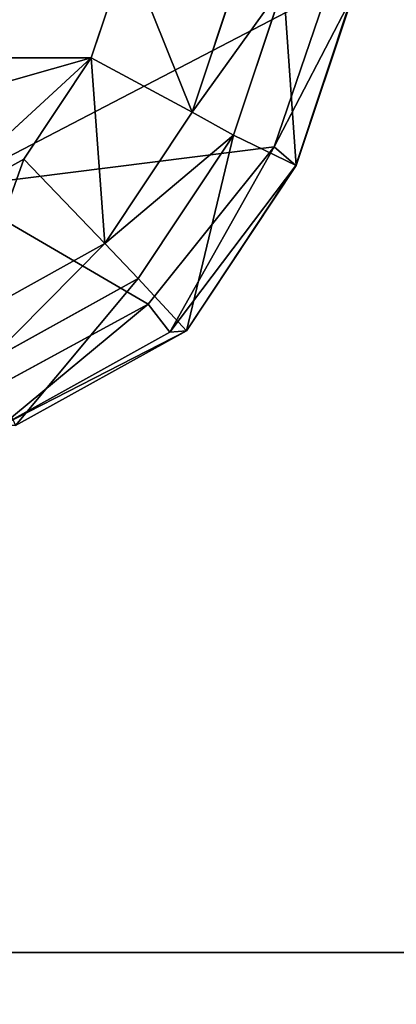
# Model space of a CAD drawing. Extents: x 0 to 31, y 0 to 21.2.
# Tile 381 of 574: x 20.6 to 21.1, y 1.4 to 2.7. Entities that reach past the tile are written whole.
import ezdxf

# ---------------------------------------------------------------- set-up
doc = ezdxf.new("R2010")
doc.units = 0
doc.header["$MEASUREMENT"] = 0
doc.layers.get('0').update_dxf_attribs({"color": 13, "linetype": 'CONTINUOUS'})
for name, color, linetype in [('CAST_IRON', 250, 'CONTINUOUS'), ('GALVANIZED_METAL', 252, 'CONTINUOUS'), ('KNOBS', 252, 'CONTINUOUS')]:
    doc.layers.add(name, color=color, linetype=linetype)

# ---------------------------------------------------------------- blocks, each defined once
blk = doc.blocks.new('NGM5058UC_TRADECAD_DXF')
at = {"layer": 'CAST_IRON', "color": 0}
blk.add_line((6.5869, -9.17585, 0.58145), (-7.348, -9.18255, 0.58145), dxfattribs=at)
blk.add_line((6.5869, -9.17585, 0.58145), (-7.348, -9.18255, 0.58145), dxfattribs=at)
at = {"layer": 'KNOBS', "color": 0}
for p, q in [((5.1918, -8.01045, 0.38585), (5.2385, -7.87015, 0.38585)), ((5.2385, -7.87015, 0.59075), (5.1918, -8.01045, 0.59075)), ((5.1918, -8.01045, 0.38585), (5.2385, -7.87015, 0.38585)), ((5.2385, -7.87015, 0.59075), (5.1918, -8.01045, 0.59075)), ((5.3233, -8.08135, 0.59065), (5.3832, -7.90185, 0.59075)), ((5.3832, -7.90185, 0.80005), (5.3233, -8.08135, 0.80005)), ((5.3233, -8.08135, 0.59065), (5.3832, -7.90185, 0.59075)), ((5.3832, -7.90185, 0.80005), (5.3233, -8.08135, 0.80005)), ((5.4428, -7.91515, 0.90625), (5.3775, -8.11115, 0.90625)), ((5.4428, -7.91515, 0.90625), (5.3775, -8.11115, 0.90625)), ((5.5, -7.92255, 1.16675), (5.4304, -8.12655, 1.16675)), ((5.5, -7.92255, 1.16675), (5.4304, -8.12655, 1.16675)), ((5.4586, -8.15065, 1.12645), (5.531, -7.93325, 1.12645)), ((5.4586, -8.15065, 1.12645), (5.531, -7.93325, 1.12645)), ((5.5318, -7.93295, 0.90625), (5.4591, -8.15095, 0.90615)), ((5.5318, -7.93295, 0.90625), (5.4591, -8.15095, 0.90615)), ((4.2725, -8.00945, 0.38585), (5.1918, -8.01045, 0.38585)), ((4.2725, -8.00945, 0.38585), (5.1918, -8.01045, 0.38585)), ((5.1918, -8.01045, 0.38585), (4.9639, -8.21995, 0.38585)), ((5.1918, -8.01045, 0.38585), (4.9639, -8.21995, 0.38585)), ((5.104, -8.14235, 0.38585), (5.1918, -8.01045, 0.38585)), ((5.1918, -8.01045, 0.59075), (5.104, -8.14235, 0.59075)), ((5.104, -8.14235, 0.38585), (5.1918, -8.01045, 0.38585)), ((5.1918, -8.01045, 0.59075), (5.104, -8.14235, 0.59075)), ((5.1918, -8.01045, 0.59075), (5.3233, -8.08135, 0.59065)), ((5.1918, -8.01045, 0.59075), (5.3233, -8.08135, 0.59065)), ((5.1918, -8.01045, 0.59075), (5.1918, -8.01045, 0.38585)), ((5.1918, -8.01045, 0.59075), (5.1918, -8.01045, 0.38585)), ((5.2094, -8.25255, 0.59075), (5.3233, -8.08135, 0.59065)), ((5.3233, -8.08135, 0.80005), (5.2094, -8.25255, 0.80005)), ((5.2094, -8.25255, 0.59075), (5.3233, -8.08135, 0.59065)), ((5.3233, -8.08135, 0.80005), (5.2094, -8.25255, 0.80005)), ((5.3775, -8.11115, 0.90625), (5.3233, -8.08135, 0.80005)), ((5.3775, -8.11115, 0.90625), (5.3233, -8.08135, 0.80005)), ((5.3233, -8.08135, 0.80005), (5.3233, -8.08135, 0.59065)), ((5.3233, -8.08135, 0.80005), (5.3233, -8.08135, 0.59065)), ((5.3775, -8.11115, 0.90625), (5.2531, -8.29805, 0.90625)), ((5.3775, -8.11115, 0.90625), (5.2531, -8.29805, 0.90625)), ((5.4591, -8.15095, 0.90615), (5.3775, -8.11115, 0.90625)), ((5.4591, -8.15095, 0.90615), (5.3775, -8.11115, 0.90625)), ((5.4304, -8.12655, 1.16675), (5.0058, -8.18005, 1.16675)), ((5.4304, -8.12655, 1.16675), (5.0058, -8.18005, 1.16675)), ((5.4304, -8.12655, 1.16675), (5.2661, -8.33145, 1.16675)), ((5.4304, -8.12655, 1.16675), (5.2661, -8.33145, 1.16675)), ((5.4304, -8.12655, 1.16675), (5.2943, -8.36795, 1.12645)), ((5.4304, -8.12655, 1.16675), (5.2943, -8.36795, 1.12645)), ((5.4586, -8.15065, 1.12645), (5.4304, -8.12655, 1.16675)), ((5.4586, -8.15065, 1.12645), (5.4304, -8.12655, 1.16675)), ((4.9639, -8.21995, 0.38585), (5.104, -8.14235, 0.38585)), ((5.104, -8.14235, 0.59075), (4.9639, -8.21995, 0.59075)), ((5.104, -8.14235, 0.59075), (4.9639, -8.21995, 0.59075)), ((4.9639, -8.21995, 0.38585), (5.104, -8.14235, 0.38585)), ((5.2094, -8.25255, 0.59075), (5.104, -8.14235, 0.59075)), ((5.2094, -8.25255, 0.59075), (5.104, -8.14235, 0.59075)), ((5.104, -8.14235, 0.59075), (5.104, -8.14235, 0.38585)), ((5.104, -8.14235, 0.59075), (5.104, -8.14235, 0.38585)), ((5.4586, -8.15065, 1.12645), (5.2943, -8.36795, 1.12645)), ((5.4586, -8.15065, 1.12645), (5.2943, -8.36795, 1.12645)), ((5.4586, -8.15065, 1.12645), (5.3159, -8.36615, 0.90625)), ((5.4586, -8.15065, 1.12645), (5.3159, -8.36615, 0.90625)), ((5.3159, -8.36615, 0.90625), (5.4591, -8.15095, 0.90615)), ((5.3159, -8.36615, 0.90625), (5.4591, -8.15095, 0.90615)), ((5.4591, -8.15095, 0.90615), (5.4586, -8.15065, 1.12645)), ((5.4591, -8.15095, 0.90615), (5.4586, -8.15065, 1.12645)), ((5.0058, -8.18005, 1.16675), (5.2661, -8.33145, 1.16675)), ((5.0058, -8.18005, 1.16675), (5.2661, -8.33145, 1.16675)), ((5.0288, -8.35265, 0.59075), (5.2094, -8.25255, 0.59075)), ((5.0288, -8.35265, 0.80005), (5.2094, -8.25255, 0.80005)), ((5.0288, -8.35265, 0.59075), (5.2094, -8.25255, 0.59075)), ((5.0288, -8.35265, 0.80005), (5.2094, -8.25255, 0.80005)), ((5.2094, -8.25255, 0.80005), (5.2094, -8.25255, 0.59075)), ((5.2094, -8.25255, 0.80005), (5.2531, -8.29805, 0.90625)), ((5.2094, -8.25255, 0.80005), (5.2531, -8.29805, 0.90625)), ((5.2094, -8.25255, 0.80005), (5.2094, -8.25255, 0.59075)), ((5.2531, -8.29805, 0.90625), (5.056, -8.40725, 0.90625)), ((5.2531, -8.29805, 0.90625), (5.056, -8.40725, 0.90625)), ((5.2531, -8.29805, 0.90625), (5.3159, -8.36615, 0.90625)), ((5.2531, -8.29805, 0.90625), (5.3159, -8.36615, 0.90625)), ((5.2661, -8.33145, 1.16675), (5.0565, -8.44535, 1.16675)), ((5.2661, -8.33145, 1.16675), (5.0565, -8.44535, 1.16675)), ((5.2661, -8.33145, 1.16675), (5.2943, -8.36795, 1.12645)), ((5.2661, -8.33145, 1.16675), (5.2943, -8.36795, 1.12645)), ((5.2943, -8.36795, 1.12645), (5.0751, -8.48975, 1.12645)), ((5.2943, -8.36795, 1.12645), (5.0751, -8.48975, 1.12645)), ((5.3159, -8.36615, 0.90625), (5.0929, -8.48975, 0.90625)), ((5.3159, -8.36615, 0.90625), (5.0929, -8.48975, 0.90625)), ((5.2943, -8.36795, 1.12645), (5.3159, -8.36615, 0.90625)), ((5.2943, -8.36795, 1.12645), (5.3159, -8.36615, 0.90625))]:
    blk.add_line(p, q, dxfattribs=at)
at = {"layer": 'CAST_IRON', "color": 0}
mesh = blk.add_polyface(dxfattribs=at)
corners = [(-6.3929, -5.77405, 0.58145), (6.2138, -5.87025, 0.58145), (-7.348, -9.18255, 0.58145), (5.9703, -5.77405, 0.58145)]
mesh.append_faces([[corners[k] for k in face] for face in [(0, 1, 2), (1, 0, 3)]], dxfattribs={"vtx0": -1, "color": 0})
mesh = blk.add_polyface(dxfattribs=at)
corners = [(6.3871, -5.99295, 0.58145), (-7.348, -9.18255, 0.58145), (6.2138, -5.87025, 0.58145)]
mesh.append_faces([[corners[k] for k in face] for face in [(0, 1, 2)]], dxfattribs={"color": 0})
mesh = blk.add_polyface(dxfattribs=at)
corners = [(6.4994, -6.14695, 0.58145), (-7.348, -9.18255, 0.58145), (6.3871, -5.99295, 0.58145)]
mesh.append_faces([[corners[k] for k in face] for face in [(0, 1, 2)]], dxfattribs={"color": 0})
mesh = blk.add_polyface(dxfattribs=at)
corners = [(6.5572, -6.27685, 0.57605), (-7.348, -9.18255, 0.58145), (6.4994, -6.14695, 0.58145)]
mesh.append_faces([[corners[k] for k in face] for face in [(0, 1, 2)]], dxfattribs={"color": 0})
mesh = blk.add_polyface(dxfattribs=at)
corners = [(6.5715, -6.39075, 0.58145), (-7.348, -9.18255, 0.58145), (6.5572, -6.27685, 0.57605)]
mesh.append_faces([[corners[k] for k in face] for face in [(0, 1, 2)]], dxfattribs={"color": 0})
mesh = blk.add_polyface(dxfattribs=at)
corners = [(6.5869, -9.17585, 0.58145), (-7.348, -9.18255, 0.58145), (6.5715, -6.39075, 0.58145)]
mesh.append_faces([[corners[k] for k in face] for face in [(0, 1, 2)]], dxfattribs={"color": 0})
mesh = blk.add_polyface(dxfattribs=at)
corners = [(6.5869, -9.17585, 0.58145), (-7.3475, -10.56825, 0.58145), (-7.348, -9.18255, 0.58145), (6.5788, -10.56825, 0.58145)]
mesh.append_faces([[corners[k] for k in face] for face in [(0, 1, 2), (1, 0, 3)]], dxfattribs={"vtx0": -1, "color": 0})
at = {"layer": 'GALVANIZED_METAL', "color": 0}
mesh = blk.add_polyface(dxfattribs=at)
corners = [(-14.2165, -9.41305, -1.89865), (14.216, 9.40775, -1.89865), (-14.3866, -9.24295, -1.89865), (14.386, 9.23775, -1.89865)]
mesh.append_faces([[corners[k] for k in face] for face in [(0, 1, 2), (1, 0, 3)]], dxfattribs={"vtx0": -1, "color": 0})
mesh = blk.add_polyface(dxfattribs=at)
corners = [(14.216, 9.40775, -1.89865), (-14.2165, 9.40775, -1.89865), (-14.3866, -9.24295, -1.89865)]
mesh.append_faces([[corners[k] for k in face] for face in [(0, 1, 2)]], dxfattribs={"color": 0})
mesh = blk.add_polyface(dxfattribs=at)
corners = [(14.386, 9.23775, -1.89865), (-14.2165, -9.41305, -1.89865), (14.2159, -9.41295, -1.89865)]
mesh.append_faces([[corners[k] for k in face] for face in [(0, 1, 2)]], dxfattribs={"color": 0})
at = {"layer": 'KNOBS', "color": 0}
mesh = blk.add_polyface(dxfattribs=at)
corners = [(4.2725, -8.00945, 0.38585), (5.1283, -7.43055, 0.38585), (4.226, -7.87015, 0.38585), (5.21, -7.55605, 0.38585)]
mesh.append_faces([[corners[k] for k in face] for face in [(0, 1, 2), (1, 0, 3)]], dxfattribs={"vtx0": -1, "color": 0})
mesh = blk.add_polyface(dxfattribs=at)
corners = [(5.2385, -7.87015, 0.38585), (5.21, -7.55605, 0.38585), (4.2725, -8.00945, 0.38585), (5.2497, -7.71865, 0.38585)]
mesh.append_faces([[corners[k] for k in face] for face in [(0, 1, 2), (1, 0, 3)]], dxfattribs={"vtx0": -1, "color": 0})
mesh = blk.add_polyface(dxfattribs=at)
corners = [(5.5, -7.92255, 1.16675), (5.0058, -8.18005, 1.16675), (5.0058, -7.75235, 1.16675), (5.4304, -8.12655, 1.16675)]
mesh.append_faces([[corners[k] for k in face] for face in [(0, 1, 2), (1, 0, 3)]], dxfattribs={"vtx0": -1, "color": 0})
mesh = blk.add_polyface(dxfattribs=at)
corners = [(5.2385, -7.87015, 0.38585), (4.2725, -8.00945, 0.38585), (5.1918, -8.01045, 0.38585)]
mesh.append_faces([[corners[k] for k in face] for face in [(0, 1, 2)]], dxfattribs={"color": 0})
mesh = blk.add_polyface(dxfattribs=at)
corners = [(5.3233, -8.08135, 0.59065), (5.2385, -7.87015, 0.59075), (5.1918, -8.01045, 0.59075), (5.3832, -7.90185, 0.59075)]
mesh.append_faces([[corners[k] for k in face] for face in [(0, 1, 2), (1, 0, 3)]], dxfattribs={"vtx0": -1, "color": 0})
mesh = blk.add_polyface(dxfattribs=at)
corners = [(5.2385, -7.87015, 0.59075), (5.1918, -8.01045, 0.38585), (5.1918, -8.01045, 0.59075), (5.2385, -7.87015, 0.38585)]
mesh.append_faces([[corners[k] for k in face] for face in [(0, 1, 2), (1, 0, 3)]], dxfattribs={"vtx0": -1, "color": 0})
mesh = blk.add_polyface(dxfattribs=at)
corners = [(5.4428, -7.91515, 0.90625), (5.3233, -8.08135, 0.80005), (5.3775, -8.11115, 0.90625), (5.3832, -7.90185, 0.80005)]
mesh.append_faces([[corners[k] for k in face] for face in [(0, 1, 2), (1, 0, 3)]], dxfattribs={"vtx0": -1, "color": 0})
mesh = blk.add_polyface(dxfattribs=at)
corners = [(5.3832, -7.90185, 0.80005), (5.3233, -8.08135, 0.59065), (5.3233, -8.08135, 0.80005), (5.3832, -7.90185, 0.59075)]
mesh.append_faces([[corners[k] for k in face] for face in [(0, 1, 2), (1, 0, 3)]], dxfattribs={"vtx0": -1, "color": 0})
mesh = blk.add_polyface(dxfattribs=at)
corners = [(5.4591, -8.15095, 0.90615), (5.4428, -7.91515, 0.90625), (5.3775, -8.11115, 0.90625)]
mesh.append_faces([[corners[k] for k in face] for face in [(0, 1, 2)]], dxfattribs={"color": 0})
mesh = blk.add_polyface(dxfattribs=at)
corners = [(5.5318, -7.93295, 0.90625), (5.4428, -7.91515, 0.90625), (5.4591, -8.15095, 0.90615)]
mesh.append_faces([[corners[k] for k in face] for face in [(0, 1, 2)]], dxfattribs={"color": 0})
mesh = blk.add_polyface(dxfattribs=at)
corners = [(5.5, -7.92255, 1.16675), (5.531, -7.93325, 1.12645), (5.4304, -8.12655, 1.16675)]
mesh.append_faces([[corners[k] for k in face] for face in [(0, 1, 2)]], dxfattribs={"color": 0})
mesh = blk.add_polyface(dxfattribs=at)
corners = [(5.531, -7.93325, 1.12645), (5.4586, -8.15065, 1.12645), (5.4304, -8.12655, 1.16675)]
mesh.append_faces([[corners[k] for k in face] for face in [(0, 1, 2)]], dxfattribs={"color": 0})
mesh = blk.add_polyface(dxfattribs=at)
corners = [(5.4586, -8.15065, 1.12645), (5.5318, -7.93295, 0.90625), (5.4591, -8.15095, 0.90615), (5.531, -7.93325, 1.12645)]
mesh.append_faces([[corners[k] for k in face] for face in [(0, 1, 2), (1, 0, 3)]], dxfattribs={"vtx0": -1, "color": 0})
mesh = blk.add_polyface(dxfattribs=at)
corners = [(4.482, -8.21215, 0.38585), (5.1918, -8.01045, 0.38585), (4.2725, -8.00945, 0.38585), (4.9639, -8.21995, 0.38585)]
mesh.append_faces([[corners[k] for k in face] for face in [(0, 1, 2), (1, 0, 3)]], dxfattribs={"vtx0": -1, "color": 0})
mesh = blk.add_polyface(dxfattribs=at)
corners = [(5.1918, -8.01045, 0.38585), (4.9639, -8.21995, 0.38585), (5.104, -8.14235, 0.38585)]
mesh.append_faces([[corners[k] for k in face] for face in [(0, 1, 2)]], dxfattribs={"color": 0})
mesh = blk.add_polyface(dxfattribs=at)
corners = [(5.2094, -8.25255, 0.59075), (5.1918, -8.01045, 0.59075), (5.104, -8.14235, 0.59075), (5.3233, -8.08135, 0.59065)]
mesh.append_faces([[corners[k] for k in face] for face in [(0, 1, 2), (1, 0, 3)]], dxfattribs={"vtx0": -1, "color": 0})
mesh = blk.add_polyface(dxfattribs=at)
corners = [(5.1918, -8.01045, 0.59075), (5.104, -8.14235, 0.38585), (5.104, -8.14235, 0.59075), (5.1918, -8.01045, 0.38585)]
mesh.append_faces([[corners[k] for k in face] for face in [(0, 1, 2), (1, 0, 3)]], dxfattribs={"vtx0": -1, "color": 0})
mesh = blk.add_polyface(dxfattribs=at)
corners = [(5.3775, -8.11115, 0.90625), (5.2094, -8.25255, 0.80005), (5.2531, -8.29805, 0.90625), (5.3233, -8.08135, 0.80005)]
mesh.append_faces([[corners[k] for k in face] for face in [(0, 1, 2), (1, 0, 3)]], dxfattribs={"vtx0": -1, "color": 0})
mesh = blk.add_polyface(dxfattribs=at)
corners = [(5.3233, -8.08135, 0.80005), (5.2094, -8.25255, 0.59075), (5.2094, -8.25255, 0.80005), (5.3233, -8.08135, 0.59065)]
mesh.append_faces([[corners[k] for k in face] for face in [(0, 1, 2), (1, 0, 3)]], dxfattribs={"vtx0": -1, "color": 0})
mesh = blk.add_polyface(dxfattribs=at)
corners = [(5.3775, -8.11115, 0.90625), (5.2531, -8.29805, 0.90625), (5.3159, -8.36615, 0.90625)]
mesh.append_faces([[corners[k] for k in face] for face in [(0, 1, 2)]], dxfattribs={"color": 0})
mesh = blk.add_polyface(dxfattribs=at)
corners = [(5.4591, -8.15095, 0.90615), (5.3775, -8.11115, 0.90625), (5.3159, -8.36615, 0.90625)]
mesh.append_faces([[corners[k] for k in face] for face in [(0, 1, 2)]], dxfattribs={"color": 0})
mesh = blk.add_polyface(dxfattribs=at)
corners = [(5.4304, -8.12655, 1.16675), (5.2661, -8.33145, 1.16675), (5.0058, -8.18005, 1.16675)]
mesh.append_faces([[corners[k] for k in face] for face in [(0, 1, 2)]], dxfattribs={"color": 0})
mesh = blk.add_polyface(dxfattribs=at)
corners = [(5.4304, -8.12655, 1.16675), (5.2943, -8.36795, 1.12645), (5.2661, -8.33145, 1.16675)]
mesh.append_faces([[corners[k] for k in face] for face in [(0, 1, 2)]], dxfattribs={"color": 0})
mesh = blk.add_polyface(dxfattribs=at)
corners = [(5.4586, -8.15065, 1.12645), (5.2943, -8.36795, 1.12645), (5.4304, -8.12655, 1.16675)]
mesh.append_faces([[corners[k] for k in face] for face in [(0, 1, 2)]], dxfattribs={"color": 0})
mesh = blk.add_polyface(dxfattribs=at)
corners = [(5.0288, -8.35265, 0.59075), (5.104, -8.14235, 0.59075), (4.9639, -8.21995, 0.59075), (5.2094, -8.25255, 0.59075)]
mesh.append_faces([[corners[k] for k in face] for face in [(0, 1, 2), (1, 0, 3)]], dxfattribs={"vtx0": -1, "color": 0})
mesh = blk.add_polyface(dxfattribs=at)
corners = [(4.9639, -8.21995, 0.59075), (5.104, -8.14235, 0.38585), (4.9639, -8.21995, 0.38585), (5.104, -8.14235, 0.59075)]
mesh.append_faces([[corners[k] for k in face] for face in [(0, 1, 2), (1, 0, 3)]], dxfattribs={"vtx0": -1, "color": 0})
mesh = blk.add_polyface(dxfattribs=at)
corners = [(5.4586, -8.15065, 1.12645), (5.3159, -8.36615, 0.90625), (5.2943, -8.36795, 1.12645)]
mesh.append_faces([[corners[k] for k in face] for face in [(0, 1, 2)]], dxfattribs={"color": 0})
mesh = blk.add_polyface(dxfattribs=at)
corners = [(5.4586, -8.15065, 1.12645), (5.4591, -8.15095, 0.90615), (5.3159, -8.36615, 0.90625)]
mesh.append_faces([[corners[k] for k in face] for face in [(0, 1, 2)]], dxfattribs={"color": 0})
mesh = blk.add_polyface(dxfattribs=at)
corners = [(5.0058, -8.18005, 1.16675), (5.0565, -8.44535, 1.16675), (5.0019, -8.48095, 1.16675), (5.2661, -8.33145, 1.16675)]
mesh.append_faces([[corners[k] for k in face] for face in [(0, 1, 2), (1, 0, 3)]], dxfattribs={"vtx0": -1, "color": 0})
mesh = blk.add_polyface(dxfattribs=at)
corners = [(5.0288, -8.35265, 0.80005), (5.2094, -8.25255, 0.59075), (5.0288, -8.35265, 0.59075), (5.2094, -8.25255, 0.80005)]
mesh.append_faces([[corners[k] for k in face] for face in [(0, 1, 2), (1, 0, 3)]], dxfattribs={"vtx0": -1, "color": 0})
mesh = blk.add_polyface(dxfattribs=at)
corners = [(5.056, -8.40725, 0.90625), (5.2094, -8.25255, 0.80005), (5.0288, -8.35265, 0.80005), (5.2531, -8.29805, 0.90625)]
mesh.append_faces([[corners[k] for k in face] for face in [(0, 1, 2), (1, 0, 3)]], dxfattribs={"vtx0": -1, "color": 0})
mesh = blk.add_polyface(dxfattribs=at)
corners = [(5.0929, -8.48975, 0.90625), (5.2531, -8.29805, 0.90625), (5.056, -8.40725, 0.90625), (5.3159, -8.36615, 0.90625)]
mesh.append_faces([[corners[k] for k in face] for face in [(0, 1, 2), (1, 0, 3)]], dxfattribs={"vtx0": -1, "color": 0})
mesh = blk.add_polyface(dxfattribs=at)
corners = [(5.2661, -8.33145, 1.16675), (5.0751, -8.48975, 1.12645), (5.0565, -8.44535, 1.16675)]
mesh.append_faces([[corners[k] for k in face] for face in [(0, 1, 2)]], dxfattribs={"color": 0})
mesh = blk.add_polyface(dxfattribs=at)
corners = [(5.2943, -8.36795, 1.12645), (5.0751, -8.48975, 1.12645), (5.2661, -8.33145, 1.16675)]
mesh.append_faces([[corners[k] for k in face] for face in [(0, 1, 2)]], dxfattribs={"color": 0})
mesh = blk.add_polyface(dxfattribs=at)
corners = [(5.0751, -8.48975, 1.12645), (5.3159, -8.36615, 0.90625), (5.0929, -8.48975, 0.90625)]
mesh.append_faces([[corners[k] for k in face] for face in [(0, 1, 2)]], dxfattribs={"color": 0})
mesh = blk.add_polyface(dxfattribs=at)
corners = [(5.2943, -8.36795, 1.12645), (5.3159, -8.36615, 0.90625), (5.0751, -8.48975, 1.12645)]
mesh.append_faces([[corners[k] for k in face] for face in [(0, 1, 2)]], dxfattribs={"color": 0})
blk = doc.blocks.new('NGM5058UC_TRADECAD_DWG')
at = {"color": 0}
blk.add_blockref('NGM5058UC_TRADECAD_DXF', (15.5194, 10.62185, 1.89865), dxfattribs=at)

msp = doc.modelspace()

# ---------------------------------------------------------------- block references
at = {"color": 0}
msp.add_blockref('NGM5058UC_TRADECAD_DWG', (0, 0), dxfattribs=at)

doc.saveas('drawing.dxf')
